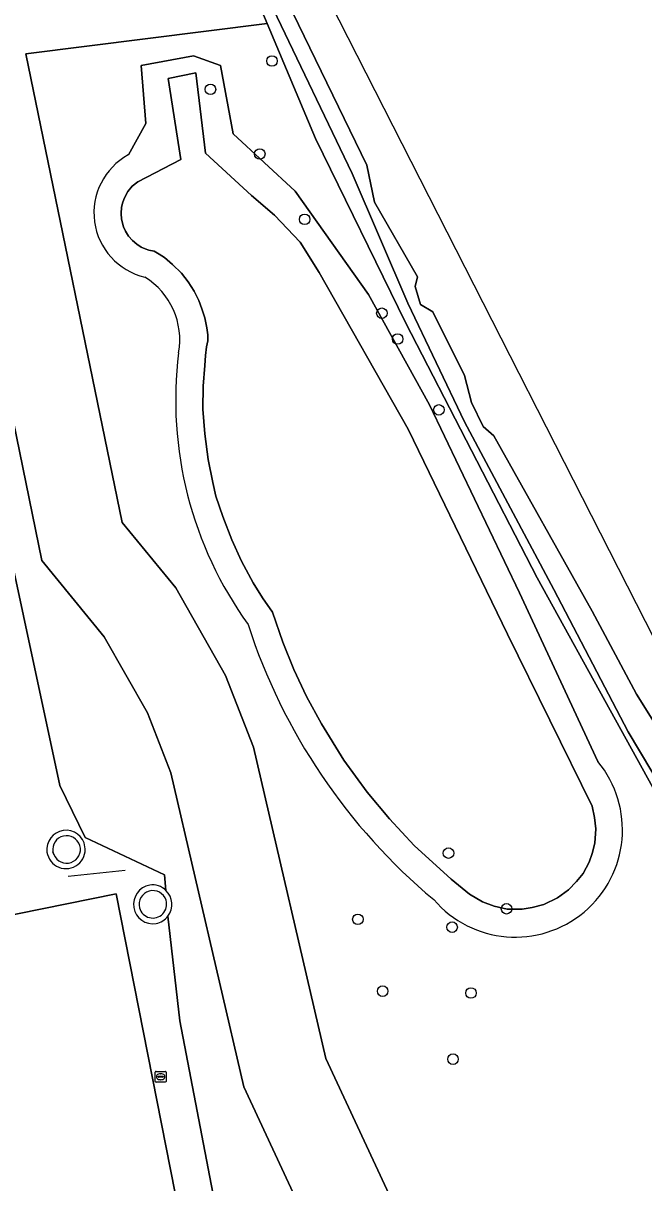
# Model space of a CAD drawing. Extents: x 160203 to 161530, y 379528 to 381797.
# Drawn here: x 161108.9 to 161166.5, y 380280.7 to 380388.2 of the extents above; entities that cross this region are included whole.
import ezdxf

# ---------------------------------------------------------------- set-up
doc = ezdxf.new("R2010")
doc.units = 0
for name, color, linetype in [('IMGEO_Boom', 7, 'Continuous'), ('IMGEO_Groenvoorziening', 7, 'Continuous'), ('IMGEO_Hek', 7, 'Continuous'), ('IMGEO_Loofbos', 7, 'Continuous'), ('IMGEO_Meer_plas_ven_vijver', 7, 'Continuous'), ('IMGEO_Oever', 7, 'Continuous'), ('IMGEO_Terreindeel_open', 7, 'Continuous'), ('IMGEO_Waterleidingput', 7, 'Continuous'), ('IMGEO_Waterloop', 7, 'Continuous')]:
    doc.layers.add(name, color=color, linetype=linetype)

msp = doc.modelspace()

# ---------------------------------------------------------------- linework, layer by layer
at = {"layer": 'IMGEO_Boom'}
for centre in [(161131.97, 380384.71), (161126.26, 380382.08), (161130.84, 380376.09), (161135, 380370.03), (161142.16, 380361.33), (161143.63, 380358.94), (161147.45, 380352.37), (161148.34, 380311.3), (161139.94, 380305.16), (161153.72, 380306.14), (161148.67, 380304.43), (161142.23, 380298.5), (161150.42, 380298.33), (161148.76, 380292.2)]:
    msp.add_circle(centre, 0.489, dxfattribs=at)
at = {"layer": 'IMGEO_Groenvoorziening'}
for points in [[(161065.78, 380431.15), (161073.03, 380386.41), (161083.33, 380388.39), (161085.54, 380377.02), (161085.98, 380375.24), (161091.44, 380376.36), (161104.77, 380311.85), (161106.06, 380305.22), (161117.52, 380307.51), (161128.87, 380250), (161129.92, 380244.63), (161054.54, 380229.91), (161056.31, 380223.36), (161135.83, 380239.13), (161132.73, 380256.82), (161130.28, 380260.02), (161123.44, 380295.75), (161122.32, 380305.45)], [(161128.77, 380394.73), (161131.53, 380388.18), (161136.01, 380377.53), (161144.38, 380360.41), (161156.56, 380336.8), (161171.08, 380310.5), (161182.13, 380295.16), (161196.61, 380282.55), (161208.11, 380270.05)], [(161122.13, 380307.84), (161122.01, 380309.27), (161114.65, 380312.73), (161112.3, 380317.55), (161098.79, 380380.45), (161097.22, 380380.1), (161088.87, 380378.27), (161087.5, 380382.65), (161084.66, 380391.73)], [(161203.38, 380278.85), (161199.96, 380281.82), (161194.75, 380285.87), (161182.4, 380295.77), (161171.76, 380310.91), (161169.4, 380315.18), (161165, 380322.55), (161158.11, 380335.72), (161149.83, 380351.26), (161144.57, 380362.28), (161139.4, 380374.27), (161132.08, 380389.55)], [(161118.65, 380376.01), (161120.27, 380378.92), (161119.83, 380384.3), (161124.69, 380385.19), (161127.2, 380384.3), (161128.38, 380377.96), (161134.13, 380372.66), (161140.91, 380363.07), (161146.58, 380352.83), (161154.91, 380335.43), (161162.19, 380319.78)]]:
    msp.add_lwpolyline(points, dxfattribs=at)
for points in [[(161131.53, 380388.18), (161109.16, 380385.37), (161118.08, 380341.95), (161123.04, 380335.89), (161127.66, 380327.76), (161130.25, 380321.13), (161136.96, 380292.27), (161157.27, 380248.68), (161166.99, 380251.71), (161180.56, 380204.96), (161212.11, 380215.85), (161206.89, 380230.98), (161214.45, 380233.59), (161214.03, 380235.52), (161213.33, 380250), (161213.14, 380254.07), (161208.11, 380270.05), (161196.61, 380282.55), (161182.13, 380295.16), (161171.08, 380310.5), (161156.56, 380336.8), (161144.38, 380360.41), (161136.01, 380377.53)], [(161129.92, 380244.63), (161128.87, 380250), (161117.52, 380307.51), (161106.06, 380305.22), (161019.39, 380287.98), (161026.9, 380250), (161031.76, 380225.46), (161054.54, 380229.91)]]:
    msp.add_lwpolyline(points, close=True, dxfattribs=at)
for centre, radius, start, end in [((161121.58, 380370.64), 6.12, 118.6692, 256.8114), ((161116.58, 380358.87), 6.84, 349.9051, 58.1502), ((161158.57, 380353.28), 35.53, 172.9006, 215.8144), ((161182.52, 380349.54), 55.45, 197.9153, 230.118), ((161154.53, 380313.45), 9.94, 220.4771, 39.5695), ((161112.87, 380311.63), 1.78, 8.4489, 187.8658), ((161112.87, 380311.64), 1.78, 188.0257, 8.289), ((161120.95, 380306.55), 1.81, 100.0659, 279.1296), ((161120.88, 380306.54), 1.81, 46.1321, 97.7335), ((161120.88, 380306.53), 1.8, 281.378, 323.1614)]:
    msp.add_arc(centre, radius, start, end, dxfattribs=at)
at = {"layer": 'IMGEO_Hek'}
for points in [[(161128.45, 380396.41), (161128.77, 380394.73), (161131.53, 380388.18)], [(161131.53, 380388.18), (161136.01, 380377.53), (161144.38, 380360.41), (161156.56, 380336.8), (161171.08, 380310.5), (161182.13, 380295.16), (161196.61, 380282.55), (161208.11, 380270.05), (161213.14, 380254.07), (161213.33, 380250), (161214.03, 380235.52), (161214.45, 380233.59)], [(161150.94, 380243.34), (161147.82, 380250), (161129.36, 380289.64), (161122.59, 380318.75), (161120.42, 380324.31), (161116.42, 380331.35), (161110.64, 380338.41), (161101.2, 380384.37), (161087.5, 380382.65)], [(161113.07, 380309.17), (161118.36, 380309.73)], [(161130.28, 380260.02), (161123.44, 380295.75)]]:
    msp.add_lwpolyline(points, dxfattribs=at)
at = {"layer": 'IMGEO_Loofbos'}
for points in [[(161157.27, 380248.68), (161136.96, 380292.27), (161130.25, 380321.13), (161127.66, 380327.76), (161123.04, 380335.89), (161118.08, 380341.95), (161109.16, 380385.37), (161131.53, 380388.18), (161128.77, 380394.73)], [(161084.66, 380391.73), (161087.5, 380382.65), (161101.2, 380384.37), (161110.64, 380338.41), (161116.42, 380331.35), (161120.42, 380324.31), (161122.59, 380318.75), (161129.36, 380289.64), (161147.82, 380250)], [(161116.42, 380331.35), (161110.64, 380338.41), (161101.2, 380384.37), (161087.5, 380382.65), (161088.87, 380378.27), (161097.22, 380380.1), (161098.79, 380380.45), (161112.3, 380317.55), (161114.65, 380312.73), (161122.01, 380309.27), (161122.13, 380307.84)], [(161147.82, 380250), (161129.36, 380289.64), (161122.59, 380318.75), (161120.42, 380324.31), (161116.42, 380331.35)], [(161122.32, 380305.45), (161123.44, 380295.75), (161130.28, 380260.02)]]:
    msp.add_lwpolyline(points, dxfattribs=at)
msp.add_arc((161120.88, 380306.54), 1.81, 323.0742, 46.1117, dxfattribs=at)
at = {"layer": 'IMGEO_Meer_plas_ven_vijver'}
msp.add_lwpolyline([(161130.07, 380372.23), (161125.8, 380376.18), (161124.91, 380383.62), (161122.33, 380383.1), (161123.51, 380375.59), (161119.53, 380373.51), (161119.02, 380373.1), (161118.61, 380372.6), (161118.29, 380372.04), (161118.13, 380371.63), (161118.02, 380371.17), (161117.97, 380370.58), (161118.02, 380370.04), (161118.19, 380369.35), (161118.39, 380368.93), (161118.68, 380368.46), (161119.05, 380368.06), (161119.45, 380367.72), (161119.83, 380367.47), (161120.2, 380367.31), (161120.55, 380367.18), (161121.04, 380367.08), (161121.5, 380366.81), (161121.99, 380366.5), (161122.76, 380365.86), (161123.58, 380365.06), (161124.21, 380364.24), (161124.77, 380363.37), (161125.19, 380362.52), (161125.48, 380361.75), (161125.75, 380360.91), (161125.93, 380359.98), (161126.01, 380359.32), (161126.01, 380358.76), (161125.91, 380358.21), (161125.8, 380357.41), (161125.73, 380356.5), (161125.6, 380354.56), (161125.57, 380352.45), (161125.73, 380350.14), (161126.05, 380347.79), (161126.5, 380345.64), (161126.76, 380344.39), (161127.4, 380342.48), (161128.24, 380340.34), (161129.14, 380338.35), (161130.23, 380336.34), (161131.1, 380334.97), (161132.01, 380333.62), (161132.98, 380330.84), (161134.01, 380328.32), (161135.18, 380325.81), (161136.55, 380323.27), (161138.64, 380319.91), (161140.81, 380316.94), (161142.88, 380314.48), (161145.17, 380312.01), (161148.6, 380308.88), (161150.3, 380307.48), (161151.49, 380306.77), (161152.57, 380306.39), (161153.79, 380306.1), (161155.17, 380306.1), (161156.09, 380306.24), (161157.18, 380306.53), (161158.45, 380307.16), (161159.48, 380307.9), (161160.22, 380308.65), (161160.83, 380309.41), (161161.38, 380310.45), (161161.67, 380311.27), (161161.91, 380312.23), (161161.99, 380313.55), (161161.89, 380314.61), (161161.65, 380315.64), (161153.81, 380331.58), (161144.59, 380350.6), (161136.34, 380365.12), (161134.57, 380367.92), (161132.21, 380370.43)], close=True, dxfattribs=at)
at = {"layer": 'IMGEO_Oever'}
for points in [[(161132.08, 380389.55), (161139.4, 380374.27), (161144.57, 380362.28), (161149.83, 380351.26), (161158.11, 380335.72), (161165, 380322.55), (161169.4, 380315.18), (161171.76, 380310.91), (161182.4, 380295.77), (161194.75, 380285.87), (161199.96, 380281.82), (161203.38, 380278.85)], [(161207.52, 380278.84), (161203.02, 380284.14), (161198.21, 380287.17), (161193.94, 380288.75), (161190.89, 380291.07), (161183.48, 380297.18), (161176.84, 380306.01), (161170.44, 380315.87), (161170.06, 380319.18), (161165.76, 380326.03), (161161.67, 380333.73), (161152.55, 380349.98), (161151.55, 380350.83), (161150.47, 380353.06), (161149.82, 380355.56), (161146.89, 380361.45), (161145.74, 380362.14), (161145.24, 380363.8), (161145.47, 380364.72), (161141.49, 380371.63), (161140.78, 380375.05), (161133.91, 380389.16)], [(161162.19, 380319.78), (161154.91, 380335.43), (161146.58, 380352.83), (161140.91, 380363.07), (161134.13, 380372.66), (161128.38, 380377.96), (161127.2, 380384.3), (161124.69, 380385.19), (161119.83, 380384.3), (161120.27, 380378.92), (161118.65, 380376.01)]]:
    msp.add_lwpolyline(points, dxfattribs=at)
msp.add_lwpolyline([(161161.65, 380315.64), (161161.89, 380314.61), (161161.99, 380313.55), (161161.91, 380312.23), (161161.67, 380311.27), (161161.38, 380310.45), (161160.83, 380309.41), (161160.22, 380308.65), (161159.48, 380307.9), (161158.45, 380307.16), (161157.18, 380306.53), (161156.09, 380306.24), (161155.17, 380306.1), (161153.79, 380306.1), (161152.57, 380306.39), (161151.49, 380306.77), (161150.3, 380307.48), (161148.6, 380308.88), (161145.17, 380312.01), (161142.88, 380314.48), (161140.81, 380316.94), (161138.64, 380319.91), (161136.55, 380323.27), (161135.18, 380325.81), (161134.01, 380328.32), (161132.98, 380330.84), (161132.01, 380333.62), (161131.1, 380334.97), (161130.23, 380336.34), (161129.14, 380338.35), (161128.24, 380340.34), (161127.4, 380342.48), (161126.76, 380344.39), (161126.5, 380345.64), (161126.05, 380347.79), (161125.73, 380350.14), (161125.57, 380352.45), (161125.6, 380354.56), (161125.73, 380356.5), (161125.8, 380357.41), (161125.91, 380358.21), (161126.01, 380358.76), (161126.01, 380359.32), (161125.93, 380359.98), (161125.75, 380360.91), (161125.48, 380361.75), (161125.19, 380362.52), (161124.77, 380363.37), (161124.21, 380364.24), (161123.58, 380365.06), (161122.76, 380365.86), (161121.99, 380366.5), (161121.5, 380366.81), (161121.04, 380367.08), (161120.55, 380367.18), (161120.2, 380367.31), (161119.83, 380367.47), (161119.45, 380367.72), (161119.05, 380368.06), (161118.68, 380368.46), (161118.39, 380368.93), (161118.19, 380369.35), (161118.02, 380370.04), (161117.97, 380370.58), (161118.02, 380371.17), (161118.13, 380371.63), (161118.29, 380372.04), (161118.61, 380372.6), (161119.02, 380373.1), (161119.53, 380373.51), (161123.51, 380375.59), (161122.33, 380383.1), (161124.91, 380383.62), (161125.8, 380376.18), (161130.07, 380372.23), (161132.21, 380370.43), (161134.57, 380367.92), (161136.34, 380365.12), (161144.59, 380350.6), (161153.81, 380331.58)], close=True, dxfattribs=at)
for centre, radius, start, end in [((161121.58, 380370.64), 6.12, 118.6692, 256.8114), ((161116.58, 380358.87), 6.84, 349.9051, 58.1502), ((161158.57, 380353.28), 35.53, 172.9006, 215.8144), ((161182.52, 380349.54), 55.45, 197.9153, 230.118), ((161154.53, 380313.45), 9.94, 220.4771, 39.5695)]:
    msp.add_arc(centre, radius, start, end, dxfattribs=at)
at = {"layer": 'IMGEO_Terreindeel_open'}
for points in [[(161111.74, 380311.16), (161111.66, 380311.41)], [(161111.66, 380311.41), (161111.74, 380311.16)]]:
    msp.add_lwpolyline(points, dxfattribs=at)
for centre, radius, start, end in [((161112.87, 380311.63), 1.78, 8.4489, 187.8658), ((161112.92, 380311.63), 1.28, 16.6752, 189.77), ((161112.92, 380311.63), 1.28, 16.6752, 189.77), ((161112.87, 380311.64), 1.78, 188.0257, 8.289), ((161112.93, 380311.64), 1.28, 201.8803, 16.5476), ((161112.93, 380311.64), 1.28, 201.8803, 16.5476), ((161120.95, 380306.55), 1.81, 100.0659, 279.1296), ((161120.93, 380306.54), 1.28, 17.5377, 194.3224), ((161120.93, 380306.54), 1.28, 17.5377, 194.3224), ((161120.88, 380306.54), 1.81, 46.1321, 97.7335), ((161120.88, 380306.54), 1.81, 323.0742, 46.1117), ((161120.92, 380306.56), 1.28, 195.3249, 16.5352), ((161120.92, 380306.56), 1.28, 195.3249, 16.5352), ((161120.88, 380306.53), 1.8, 281.378, 323.1614)]:
    msp.add_arc(centre, radius, start, end, dxfattribs=at)
at = {"layer": 'IMGEO_Waterleidingput'}
for p, q in [((161121.15, 380290.14), (161121.15, 380291)), ((161121.23, 380291.07), (161122.08, 380291.07)), ((161121.46, 380290.61), (161121.85, 380290.61)), ((161121.64, 380290.85), (161121.67, 380290.85)), ((161122.15, 380291), (161122.15, 380290.14)), ((161122.08, 380290.07), (161121.23, 380290.07)), ((161121.41, 380290.56), (161121.41, 380290.58)), ((161121.85, 380290.53), (161121.45, 380290.53)), ((161121.66, 380290.29), (161121.64, 380290.29)), ((161121.9, 380290.58), (161121.9, 380290.56))]:
    msp.add_line(p, q, dxfattribs=at)
for points in [[(161121.15, 380290.14), (161121.15, 380291)], [(161121.23, 380291.07), (161122.08, 380291.07)], [(161122.15, 380291), (161122.15, 380290.14)], [(161122.08, 380290.07), (161121.23, 380290.07)]]:
    msp.add_lwpolyline(points, dxfattribs=at)
for centre, radius, start, end in [((161121.23, 380290.99), 0.0765, 91.552, 178.448), ((161121.23, 380290.99), 0.0765, 91.552, 178.448), ((161121.45, 380290.57), 0.0403, 85.8775, 175.7526), ((161121.86, 380290.57), 0.0386, 1.7309, 96.639), ((161122.08, 380290.99), 0.0765, 1.552, 88.448), ((161122.08, 380290.99), 0.0765, 1.552, 88.448), ((161121.23, 380290.14), 0.0765, 181.552, 268.448), ((161121.23, 380290.14), 0.0765, 181.552, 268.448), ((161121.45, 380290.56), 0.0366, 178.938, 274.7102), ((161121.85, 380290.57), 0.043, 264.8664, 352.4533), ((161122.08, 380290.14), 0.0765, 271.552, 358.448), ((161122.08, 380290.14), 0.0765, 271.552, 358.448)]:
    msp.add_arc(centre, radius, start, end, dxfattribs=at)
for centre, major_axis, ratio, start_param, end_param in [((161121.64, 380290.57), (-0.387, 0.002), 0.722429, 4.712389, 7.853982), ((161121.66, 380290.57), (-0.39, 0.002), 0.717154, 1.570796, 4.712389)]:
    msp.add_ellipse(centre, major_axis=major_axis, ratio=ratio, start_param=start_param, end_param=end_param, dxfattribs=at)
at = {"layer": 'IMGEO_Waterloop'}
for points in [[(161241.93, 380122.52), (161241.74, 380142.74), (161232.38, 380159.59), (161231.82, 380204.18), (161221.88, 380229.13), (161213.86, 380275.7), (161178.3, 380309.85), (161133.2, 380398.35), (161132.31, 380457.55), (161143.11, 380473.71), (161178.66, 380497.15), (161179.19, 380505.4), (161167.28, 380519.72), (161166.16, 380531.88), (161165.39, 380534.22), (161164.76, 380536.12), (161164.37, 380540.72), (161164.45, 380545.36), (161164.54, 380545.8), (161164.77, 380546.89), (161162.67, 380569.6)], [(161133.91, 380389.16), (161140.78, 380375.05), (161141.49, 380371.63), (161145.47, 380364.72), (161145.24, 380363.8), (161145.74, 380362.14), (161146.89, 380361.45), (161149.82, 380355.56), (161150.47, 380353.06), (161151.55, 380350.83), (161152.55, 380349.98), (161161.67, 380333.73), (161165.76, 380326.03), (161170.06, 380319.18), (161170.44, 380315.87), (161176.84, 380306.01), (161183.48, 380297.18), (161190.89, 380291.07), (161193.94, 380288.75), (161198.21, 380287.17), (161203.02, 380284.14), (161207.52, 380278.84)]]:
    msp.add_lwpolyline(points, dxfattribs=at)

doc.saveas('drawing.dxf')
